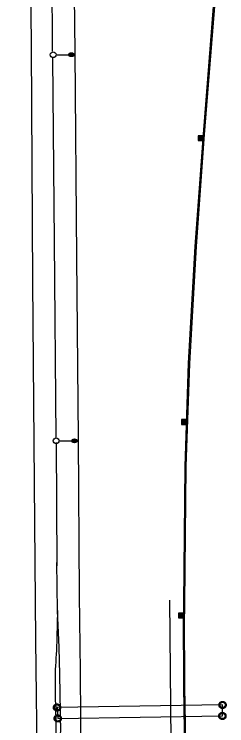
# Model space of a CAD drawing. Extents: x 2145380 to 2156929, y 139568 to 149130.
# Drawn here: x 2150821.7 to 2150932.4, y 140712.6 to 141083.8 of the extents above; entities that cross this region are included whole.
import ezdxf

# ---------------------------------------------------------------- set-up
doc = ezdxf.new("R2010")
doc.units = 0
for name, color, linetype in [('TOPO_Asphalt', 7, 'Continuous'), ('TOPO_Curb Back', 7, 'Continuous'), ('TOPO_Light Pole', 7, 'Continuous'), ('TOPO_Misc', 7, 'Continuous'), ('TOPO_Power Pole', 7, 'Continuous'), ('TOPO_Wall Freestanding', 7, 'Continuous')]:
    doc.layers.add(name, color=color, linetype=linetype)

# ---------------------------------------------------------------- blocks, each defined once
blk = doc.blocks.new('CB')
at = {"layer": 'TOPO_Misc'}
for p, q in [((-3.08, 2.99), (3.24, 2.99)), ((-3.08, 2.68), (3.24, 2.68)), ((-3.08, 2.36), (3.24, 2.36)), ((-3.08, 2.05), (3.24, 2.05)), ((-3.08, 1.73), (3.24, 1.73)), ((-3.08, 1.4), (3.24, 1.4)), ((-3.08, 1.1), (3.24, 1.1)), ((-3.08, 0.77), (3.24, 0.77)), ((-3.08, 0.46), (3.24, 0.46)), ((-3.08, 0.14), (3.24, 0.14)), ((-3.08, -0.17), (3.24, -0.17)), ((-3.08, -0.48), (3.24, -0.48)), ((-3.08, -0.8), (3.24, -0.8)), ((-3.08, -1.11), (3.26, -1.11)), ((-3.08, -1.43), (3.26, -1.43)), ((-3.08, -1.75), (3.26, -1.75)), ((-3.08, -2.07), (3.26, -2.07)), ((-3.08, -2.39), (3.26, -2.39)), ((-3.08, -2.7), (3.26, -2.7)), ((-3.08, -3.02), (3.26, -3.02))]:
    blk.add_line(p, q, dxfattribs=at)
blk.add_lwpolyline([(3.26, -3.29), (3.24, 3.05), (-3.09, 3.04), (-3.08, -3.3), (3.26, -3.29)], dxfattribs=at)
blk = doc.blocks.new('LP')
at = {"layer": 'TOPO_Light Pole'}
blk.add_line((3.81, 0), (20.32, 0), dxfattribs=at)
for points in [[(20.32, 0), (27.94, 0)], [(20.32, 0), (23.5, 0)], [(20.83, 1.27), (27.43, 1.27)], [(20.83, 1.27), (23.5, 1.27)], [(23.71, 1.27), (27.43, 1.27)], [(23.71, 0), (27.94, 0)], [(20.83, -1.27), (27.43, -1.27)], [(20.83, -1.27), (23.5, -1.27)], [(23.71, -1.27), (27.43, -1.27)]]:
    blk.add_lwpolyline(points, dxfattribs=at)
blk.add_circle((0, 0), 3.81, dxfattribs=at)
blk.add_ellipse((24.13, 0), major_axis=(3.81, 0), ratio=0.666667, dxfattribs=at)

msp = doc.modelspace()

# ---------------------------------------------------------------- linework, layer by layer
at = {"layer": 'TOPO_Asphalt'}
for points in [[(2150821.74, 142022.81), (2150822.6, 141924.11), (2150823.4, 141840.3), (2150824.46, 141743.43), (2150824.43, 141718.01), (2150825.36, 141619.27), (2150826.28, 141508.38), (2150827.55, 141400.88), (2150828.09, 141297.65), (2150829.48, 141180.83), (2150830.52, 141066.62), (2150831.25, 140944.43), (2150832.35, 140818.34), (2150832.8, 140757.25), (2150833.69, 140685.2), (2150834.1, 140611.06), (2150834.93, 140533.54), (2150835.64, 140459.77), (2150835.84, 140413.05), (2150836.06, 140385.7)], [(2150855.79, 140780.8), (2150855.13, 140862.42), (2150854.34, 140956.93), (2150853.48, 141064.08), (2150852.29, 141167.65), (2150851.31, 141287.82), (2150850.08, 141396.15), (2150849.15, 141528.47), (2150847.99, 141638.54), (2150847.39, 141719.39)], [(2150859.02, 140385.99), (2150858.78, 140412.6), (2150858.28, 140487.71), (2150857.41, 140578.02), (2150856.78, 140665.91), (2150856.24, 140741.15), (2150855.77, 140780.78)], [(2150902.59, 140778.14), (2150903.33, 140704.6), (2150903.94, 140622.63), (2150904.79, 140531.31), (2150905.59, 140443.77), (2150905.73, 140389.55), (2150905.76, 140386.58)], [(2150930.22, 140723.44), (2150844.02, 140722.11), (2150844.39, 140716.41), (2150930.13, 140717.68), (2150930.22, 140723.44)]]:
    msp.add_lwpolyline(points, dxfattribs=at)
at = {"layer": 'TOPO_Curb Back'}
for points in [[(2150931.81, 141161.64), (2150930.63, 141150.68), (2150926.11, 141096.85), (2150920.05, 141021.17), (2150915.85, 140962.64), (2150912.4, 140901.69), (2150910.53, 140847.83), (2150909.85, 140776.37), (2150909.85, 140771.02)], [(2150932.41, 141161.58), (2150931.22, 141150.62), (2150926.71, 141096.8), (2150920.65, 141021.12), (2150916.45, 140962.6), (2150913, 140901.66), (2150911.13, 140847.82), (2150910.45, 140776.36), (2150910.45, 140771.02)], [(2150912.8, 140386.67), (2150912.72, 140396.14), (2150912.44, 140448.88), (2150911.91, 140489.54), (2150911.67, 140548.71), (2150911.22, 140605.56), (2150911.13, 140664.41), (2150910.05, 140732.98), (2150909.85, 140771.01)], [(2150913.4, 140386.68), (2150913.32, 140396.14), (2150913.04, 140448.88), (2150912.51, 140489.54), (2150912.27, 140548.71), (2150911.82, 140605.57), (2150911.73, 140664.42), (2150910.65, 140732.99), (2150910.45, 140771.02)]]:
    msp.add_lwpolyline(points, dxfattribs=at)
at = {"layer": 'TOPO_Power Pole'}
for points in [[(2150842.15, 140722.12), (2150842.16, 140722.25), (2150842.17, 140722.38), (2150842.2, 140722.5), (2150842.23, 140722.63), (2150842.27, 140722.76), (2150842.32, 140722.88), (2150842.38, 140723), (2150842.45, 140723.12), (2150842.53, 140723.23), (2150842.61, 140723.33), (2150842.69, 140723.43), (2150842.79, 140723.52), (2150842.89, 140723.6), (2150843, 140723.68), (2150843.12, 140723.75), (2150843.24, 140723.81), (2150843.35, 140723.86), (2150843.48, 140723.9), (2150843.61, 140723.94), (2150843.74, 140723.96), (2150843.87, 140723.98), (2150844.01, 140723.98), (2150844.13, 140723.98), (2150844.26, 140723.97), (2150844.39, 140723.95), (2150844.52, 140723.92), (2150844.65, 140723.88), (2150844.77, 140723.83), (2150844.89, 140723.78), (2150845.01, 140723.71), (2150845.12, 140723.64), (2150845.22, 140723.56), (2150845.32, 140723.47), (2150845.41, 140723.38), (2150845.5, 140723.27), (2150845.57, 140723.16), (2150845.65, 140723.05), (2150845.71, 140722.94), (2150845.76, 140722.81), (2150845.81, 140722.69), (2150845.84, 140722.56), (2150845.87, 140722.43), (2150845.89, 140722.3), (2150845.9, 140722.17), (2150845.9, 140722.04), (2150845.89, 140721.91), (2150845.87, 140721.78), (2150845.84, 140721.65), (2150845.8, 140721.52), (2150845.76, 140721.4), (2150845.7, 140721.28), (2150845.64, 140721.16), (2150845.57, 140721.05), (2150845.48, 140720.94), (2150845.4, 140720.84), (2150845.3, 140720.75), (2150845.21, 140720.67), (2150845.1, 140720.58), (2150844.99, 140720.51), (2150844.87, 140720.45), (2150844.75, 140720.39), (2150844.63, 140720.34), (2150844.5, 140720.31), (2150844.37, 140720.28), (2150844.24, 140720.26), (2150844.11, 140720.25), (2150843.98, 140720.25), (2150843.85, 140720.26), (2150843.72, 140720.27), (2150843.59, 140720.3), (2150843.47, 140720.33), (2150843.34, 140720.38), (2150843.22, 140720.43), (2150843.1, 140720.5), (2150842.99, 140720.56), (2150842.88, 140720.64), (2150842.77, 140720.73), (2150842.68, 140720.82), (2150842.59, 140720.92), (2150842.51, 140721.03), (2150842.44, 140721.13), (2150842.37, 140721.24), (2150842.32, 140721.37), (2150842.26, 140721.49), (2150842.22, 140721.62), (2150842.2, 140721.74), (2150842.17, 140721.88), (2150842.16, 140722.01), (2150842.15, 140722.12)], [(2150842.62, 140722.12), (2150842.63, 140722.23), (2150842.64, 140722.34), (2150842.67, 140722.45), (2150842.7, 140722.56), (2150842.74, 140722.67), (2150842.79, 140722.78), (2150842.85, 140722.87), (2150842.92, 140722.97), (2150842.99, 140723.05), (2150843.07, 140723.13), (2150843.16, 140723.22), (2150843.25, 140723.28), (2150843.35, 140723.34), (2150843.45, 140723.39), (2150843.55, 140723.43), (2150843.66, 140723.47), (2150843.78, 140723.49), (2150843.89, 140723.52), (2150844.01, 140723.52), (2150844.12, 140723.52), (2150844.22, 140723.51), (2150844.34, 140723.48), (2150844.45, 140723.45), (2150844.56, 140723.41), (2150844.67, 140723.37), (2150844.76, 140723.31), (2150844.86, 140723.24), (2150844.95, 140723.17), (2150845.03, 140723.1), (2150845.11, 140723.01), (2150845.18, 140722.91), (2150845.24, 140722.82), (2150845.29, 140722.72), (2150845.34, 140722.61), (2150845.37, 140722.5), (2150845.41, 140722.39), (2150845.42, 140722.28), (2150845.43, 140722.17), (2150845.43, 140722.06), (2150845.42, 140721.95), (2150845.4, 140721.83), (2150845.37, 140721.72), (2150845.33, 140721.61), (2150845.29, 140721.51), (2150845.24, 140721.41), (2150845.17, 140721.31), (2150845.11, 140721.22), (2150845.02, 140721.13), (2150844.94, 140721.05), (2150844.85, 140720.98), (2150844.75, 140720.92), (2150844.66, 140720.86), (2150844.55, 140720.81), (2150844.45, 140720.78), (2150844.33, 140720.75), (2150844.22, 140720.73), (2150844.1, 140720.72), (2150844, 140720.72), (2150843.88, 140720.73), (2150843.77, 140720.74), (2150843.65, 140720.76), (2150843.54, 140720.8), (2150843.44, 140720.84), (2150843.34, 140720.89), (2150843.24, 140720.96), (2150843.15, 140721.03), (2150843.06, 140721.1), (2150842.98, 140721.18), (2150842.91, 140721.27), (2150842.84, 140721.37), (2150842.79, 140721.46), (2150842.74, 140721.57), (2150842.69, 140721.68), (2150842.67, 140721.79), (2150842.64, 140721.9), (2150842.63, 140722.01), (2150842.62, 140722.12)], [(2150928.35, 140723.44), (2150928.36, 140723.57), (2150928.38, 140723.7), (2150928.4, 140723.83), (2150928.44, 140723.96), (2150928.47, 140724.09), (2150928.52, 140724.21), (2150928.58, 140724.33), (2150928.65, 140724.45), (2150928.73, 140724.55), (2150928.81, 140724.66), (2150928.9, 140724.75), (2150928.99, 140724.85), (2150929.1, 140724.93), (2150929.2, 140725.01), (2150929.32, 140725.08), (2150929.44, 140725.13), (2150929.55, 140725.19), (2150929.68, 140725.23), (2150929.81, 140725.27), (2150929.95, 140725.29), (2150930.08, 140725.31), (2150930.21, 140725.31), (2150930.33, 140725.31), (2150930.46, 140725.3), (2150930.6, 140725.28), (2150930.72, 140725.25), (2150930.85, 140725.21), (2150930.97, 140725.15), (2150931.1, 140725.1), (2150931.21, 140725.04), (2150931.32, 140724.97), (2150931.42, 140724.89), (2150931.52, 140724.8), (2150931.61, 140724.7), (2150931.7, 140724.6), (2150931.78, 140724.49), (2150931.85, 140724.38), (2150931.91, 140724.26), (2150931.96, 140724.14), (2150932.01, 140724.01), (2150932.05, 140723.89), (2150932.08, 140723.76), (2150932.09, 140723.63), (2150932.1, 140723.49), (2150932.1, 140723.37), (2150932.09, 140723.24), (2150932.07, 140723.1), (2150932.04, 140722.97), (2150932, 140722.85), (2150931.96, 140722.72), (2150931.9, 140722.61), (2150931.84, 140722.49), (2150931.77, 140722.38), (2150931.69, 140722.27), (2150931.6, 140722.17), (2150931.5, 140722.07), (2150931.41, 140721.99), (2150931.3, 140721.91), (2150931.19, 140721.84), (2150931.07, 140721.77), (2150930.95, 140721.72), (2150930.83, 140721.67), (2150930.7, 140721.63), (2150930.57, 140721.6), (2150930.44, 140721.58), (2150930.31, 140721.57), (2150930.19, 140721.57), (2150930.05, 140721.58), (2150929.92, 140721.6), (2150929.79, 140721.63), (2150929.67, 140721.66), (2150929.54, 140721.71), (2150929.42, 140721.76), (2150929.3, 140721.82), (2150929.19, 140721.89), (2150929.08, 140721.97), (2150928.98, 140722.05), (2150928.88, 140722.15), (2150928.8, 140722.24), (2150928.71, 140722.35), (2150928.64, 140722.46), (2150928.57, 140722.57), (2150928.52, 140722.7), (2150928.46, 140722.82), (2150928.43, 140722.95), (2150928.4, 140723.07), (2150928.38, 140723.2), (2150928.36, 140723.33), (2150928.35, 140723.44)], [(2150928.82, 140723.44), (2150928.83, 140723.55), (2150928.85, 140723.67), (2150928.87, 140723.78), (2150928.9, 140723.89), (2150928.94, 140724), (2150928.99, 140724.1), (2150929.05, 140724.2), (2150929.12, 140724.29), (2150929.19, 140724.38), (2150929.27, 140724.46), (2150929.36, 140724.54), (2150929.45, 140724.61), (2150929.55, 140724.66), (2150929.65, 140724.72), (2150929.75, 140724.76), (2150929.86, 140724.8), (2150929.98, 140724.82), (2150930.09, 140724.84), (2150930.21, 140724.84), (2150930.32, 140724.84), (2150930.43, 140724.83), (2150930.55, 140724.81), (2150930.65, 140724.78), (2150930.76, 140724.74), (2150930.87, 140724.7), (2150930.96, 140724.64), (2150931.06, 140724.57), (2150931.15, 140724.5), (2150931.23, 140724.42), (2150931.31, 140724.34), (2150931.38, 140724.24), (2150931.44, 140724.15), (2150931.5, 140724.04), (2150931.54, 140723.94), (2150931.58, 140723.83), (2150931.61, 140723.72), (2150931.62, 140723.6), (2150931.63, 140723.49), (2150931.63, 140723.38), (2150931.62, 140723.27), (2150931.6, 140723.16), (2150931.58, 140723.05), (2150931.53, 140722.94), (2150931.49, 140722.83), (2150931.44, 140722.73), (2150931.37, 140722.64), (2150931.31, 140722.54), (2150931.23, 140722.46), (2150931.15, 140722.38), (2150931.05, 140722.31), (2150930.95, 140722.25), (2150930.86, 140722.19), (2150930.75, 140722.14), (2150930.65, 140722.1), (2150930.53, 140722.07), (2150930.42, 140722.05), (2150930.3, 140722.04), (2150930.2, 140722.04), (2150930.08, 140722.05), (2150929.97, 140722.06), (2150929.85, 140722.09), (2150929.75, 140722.12), (2150929.65, 140722.17), (2150929.54, 140722.22), (2150929.45, 140722.29), (2150929.35, 140722.35), (2150929.26, 140722.42), (2150929.18, 140722.51), (2150929.11, 140722.6), (2150929.04, 140722.7), (2150928.99, 140722.79), (2150928.94, 140722.89), (2150928.9, 140723), (2150928.87, 140723.11), (2150928.85, 140723.22), (2150928.83, 140723.34), (2150928.82, 140723.44)], [(2150928.26, 140717.69), (2150928.27, 140717.82), (2150928.29, 140717.95), (2150928.31, 140718.07), (2150928.35, 140718.2), (2150928.38, 140718.33), (2150928.43, 140718.45), (2150928.49, 140718.57), (2150928.56, 140718.69), (2150928.64, 140718.8), (2150928.72, 140718.9), (2150928.81, 140719), (2150928.9, 140719.09), (2150929.01, 140719.17), (2150929.11, 140719.25), (2150929.23, 140719.32), (2150929.35, 140719.38), (2150929.46, 140719.43), (2150929.59, 140719.47), (2150929.72, 140719.51), (2150929.86, 140719.53), (2150929.99, 140719.55), (2150930.12, 140719.55), (2150930.24, 140719.55), (2150930.37, 140719.54), (2150930.51, 140719.52), (2150930.63, 140719.49), (2150930.76, 140719.45), (2150930.88, 140719.4), (2150931.01, 140719.35), (2150931.12, 140719.28), (2150931.23, 140719.21), (2150931.33, 140719.13), (2150931.43, 140719.04), (2150931.52, 140718.95), (2150931.61, 140718.84), (2150931.69, 140718.73), (2150931.76, 140718.62), (2150931.82, 140718.51), (2150931.87, 140718.38), (2150931.92, 140718.26), (2150931.96, 140718.13), (2150931.99, 140718), (2150932, 140717.87), (2150932.01, 140717.74), (2150932.01, 140717.61), (2150932, 140717.48), (2150931.98, 140717.35), (2150931.95, 140717.22), (2150931.91, 140717.09), (2150931.87, 140716.97), (2150931.81, 140716.85), (2150931.75, 140716.73), (2150931.68, 140716.62), (2150931.6, 140716.51), (2150931.51, 140716.41), (2150931.41, 140716.32), (2150931.32, 140716.24), (2150931.21, 140716.15), (2150931.1, 140716.08), (2150930.98, 140716.02), (2150930.86, 140715.96), (2150930.74, 140715.91), (2150930.61, 140715.88), (2150930.48, 140715.85), (2150930.35, 140715.83), (2150930.22, 140715.82), (2150930.1, 140715.82), (2150929.96, 140715.83), (2150929.83, 140715.84), (2150929.7, 140715.87), (2150929.58, 140715.9), (2150929.45, 140715.95), (2150929.33, 140716), (2150929.21, 140716.07), (2150929.1, 140716.13), (2150928.99, 140716.21), (2150928.89, 140716.3), (2150928.79, 140716.39), (2150928.71, 140716.49), (2150928.62, 140716.6), (2150928.55, 140716.7), (2150928.48, 140716.81), (2150928.43, 140716.94), (2150928.37, 140717.06), (2150928.34, 140717.19), (2150928.31, 140717.31), (2150928.29, 140717.45), (2150928.27, 140717.58), (2150928.26, 140717.69)], [(2150928.73, 140717.69), (2150928.74, 140717.8), (2150928.76, 140717.91), (2150928.78, 140718.02), (2150928.81, 140718.13), (2150928.85, 140718.24), (2150928.9, 140718.35), (2150928.96, 140718.44), (2150929.03, 140718.54), (2150929.1, 140718.62), (2150929.18, 140718.7), (2150929.27, 140718.79), (2150929.36, 140718.85), (2150929.46, 140718.91), (2150929.56, 140718.96), (2150929.66, 140719), (2150929.77, 140719.04), (2150929.89, 140719.06), (2150930, 140719.09), (2150930.12, 140719.09), (2150930.23, 140719.09), (2150930.34, 140719.08), (2150930.46, 140719.05), (2150930.56, 140719.02), (2150930.67, 140718.98), (2150930.78, 140718.94), (2150930.87, 140718.88), (2150930.97, 140718.81), (2150931.06, 140718.74), (2150931.14, 140718.67), (2150931.22, 140718.58), (2150931.29, 140718.48), (2150931.35, 140718.39), (2150931.41, 140718.29), (2150931.45, 140718.18), (2150931.49, 140718.07), (2150931.52, 140717.96), (2150931.53, 140717.85), (2150931.54, 140717.74), (2150931.54, 140717.63), (2150931.53, 140717.52), (2150931.51, 140717.4), (2150931.49, 140717.29), (2150931.44, 140717.18), (2150931.4, 140717.08), (2150931.35, 140716.98), (2150931.28, 140716.88), (2150931.22, 140716.79), (2150931.14, 140716.7), (2150931.06, 140716.62), (2150930.96, 140716.55), (2150930.86, 140716.49), (2150930.77, 140716.43), (2150930.66, 140716.38), (2150930.56, 140716.35), (2150930.44, 140716.32), (2150930.33, 140716.3), (2150930.21, 140716.29), (2150930.11, 140716.29), (2150929.99, 140716.3), (2150929.88, 140716.31), (2150929.76, 140716.33), (2150929.66, 140716.37), (2150929.56, 140716.41), (2150929.45, 140716.46), (2150929.36, 140716.53), (2150929.26, 140716.6), (2150929.17, 140716.67), (2150929.09, 140716.75), (2150929.02, 140716.84), (2150928.95, 140716.94), (2150928.9, 140717.03), (2150928.85, 140717.14), (2150928.81, 140717.25), (2150928.78, 140717.36), (2150928.76, 140717.47), (2150928.74, 140717.58), (2150928.73, 140717.69)], [(2150842.53, 140716.41), (2150842.53, 140716.55), (2150842.55, 140716.68), (2150842.57, 140716.8), (2150842.61, 140716.93), (2150842.64, 140717.06), (2150842.69, 140717.18), (2150842.75, 140717.3), (2150842.82, 140717.42), (2150842.9, 140717.53), (2150842.98, 140717.63), (2150843.07, 140717.73), (2150843.16, 140717.82), (2150843.27, 140717.9), (2150843.38, 140717.98), (2150843.49, 140718.05), (2150843.61, 140718.11), (2150843.73, 140718.16), (2150843.85, 140718.2), (2150843.98, 140718.24), (2150844.12, 140718.26), (2150844.25, 140718.28), (2150844.38, 140718.28), (2150844.5, 140718.28), (2150844.63, 140718.27), (2150844.77, 140718.25), (2150844.89, 140718.22), (2150845.02, 140718.18), (2150845.14, 140718.13), (2150845.27, 140718.08), (2150845.38, 140718.01), (2150845.49, 140717.94), (2150845.59, 140717.86), (2150845.69, 140717.77), (2150845.78, 140717.67), (2150845.87, 140717.57), (2150845.95, 140717.46), (2150846.02, 140717.35), (2150846.08, 140717.24), (2150846.13, 140717.11), (2150846.18, 140716.99), (2150846.22, 140716.86), (2150846.25, 140716.73), (2150846.26, 140716.6), (2150846.27, 140716.46), (2150846.27, 140716.34), (2150846.26, 140716.21), (2150846.24, 140716.08), (2150846.21, 140715.95), (2150846.17, 140715.82), (2150846.13, 140715.7), (2150846.07, 140715.58), (2150846.01, 140715.46), (2150845.94, 140715.35), (2150845.86, 140715.24), (2150845.77, 140715.14), (2150845.68, 140715.05), (2150845.58, 140714.96), (2150845.47, 140714.88), (2150845.36, 140714.81), (2150845.24, 140714.75), (2150845.13, 140714.69), (2150845, 140714.64), (2150844.87, 140714.61), (2150844.74, 140714.58), (2150844.61, 140714.56), (2150844.48, 140714.55), (2150844.36, 140714.55), (2150844.23, 140714.56), (2150844.09, 140714.57), (2150843.96, 140714.6), (2150843.84, 140714.63), (2150843.71, 140714.68), (2150843.59, 140714.73), (2150843.47, 140714.8), (2150843.36, 140714.86), (2150843.25, 140714.94), (2150843.15, 140715.02), (2150843.05, 140715.12), (2150842.97, 140715.21), (2150842.88, 140715.32), (2150842.81, 140715.43), (2150842.74, 140715.54), (2150842.69, 140715.67), (2150842.63, 140715.79), (2150842.6, 140715.92), (2150842.57, 140716.04), (2150842.55, 140716.17), (2150842.53, 140716.31), (2150842.53, 140716.41)], [(2150842.99, 140716.41), (2150843, 140716.52), (2150843.02, 140716.64), (2150843.04, 140716.75), (2150843.08, 140716.86), (2150843.11, 140716.97), (2150843.16, 140717.07), (2150843.22, 140717.17), (2150843.29, 140717.26), (2150843.36, 140717.35), (2150843.44, 140717.43), (2150843.53, 140717.51), (2150843.63, 140717.58), (2150843.72, 140717.64), (2150843.82, 140717.69), (2150843.93, 140717.73), (2150844.03, 140717.77), (2150844.15, 140717.79), (2150844.26, 140717.81), (2150844.38, 140717.81), (2150844.49, 140717.81), (2150844.6, 140717.81), (2150844.72, 140717.78), (2150844.83, 140717.75), (2150844.93, 140717.71), (2150845.04, 140717.67), (2150845.13, 140717.61), (2150845.23, 140717.54), (2150845.32, 140717.47), (2150845.4, 140717.4), (2150845.48, 140717.31), (2150845.55, 140717.21), (2150845.61, 140717.12), (2150845.67, 140717.01), (2150845.71, 140716.91), (2150845.75, 140716.8), (2150845.78, 140716.69), (2150845.79, 140716.58), (2150845.8, 140716.46), (2150845.8, 140716.36), (2150845.79, 140716.25), (2150845.77, 140716.13), (2150845.75, 140716.02), (2150845.7, 140715.91), (2150845.66, 140715.81), (2150845.61, 140715.71), (2150845.54, 140715.61), (2150845.48, 140715.51), (2150845.4, 140715.43), (2150845.32, 140715.35), (2150845.22, 140715.28), (2150845.13, 140715.22), (2150845.03, 140715.16), (2150844.92, 140715.11), (2150844.82, 140715.07), (2150844.7, 140715.05), (2150844.59, 140715.02), (2150844.47, 140715.01), (2150844.37, 140715.01), (2150844.25, 140715.02), (2150844.14, 140715.04), (2150844.03, 140715.06), (2150843.92, 140715.1), (2150843.82, 140715.14), (2150843.71, 140715.19), (2150843.62, 140715.26), (2150843.52, 140715.32), (2150843.43, 140715.4), (2150843.35, 140715.48), (2150843.28, 140715.57), (2150843.21, 140715.67), (2150843.16, 140715.76), (2150843.11, 140715.86), (2150843.07, 140715.97), (2150843.04, 140716.09), (2150843.02, 140716.2), (2150843, 140716.31), (2150842.99, 140716.41)]]:
    msp.add_lwpolyline(points, dxfattribs=at)
at = {"layer": 'TOPO_Wall Freestanding'}
for p, q in [((2150843.52, 140860.39), (2150843.99, 140795.94)), ((2150844.28, 140772.67), (2150843.96, 140797.76)), ((2150844.28, 140772.67), (2150843.75, 140751.86)), ((2150845.06, 140753.36), (2150844.28, 140772.67)), ((2150845.47, 140739.3), (2150845.06, 140753.36)), ((2150845.76, 140719.53), (2150845.47, 140739.3))]:
    msp.add_line(p, q, dxfattribs=at)
for points in [[(2150839.88, 141262.85), (2150840.52, 141197.91), (2150841.38, 141104.35), (2150841.57, 141064.5)], [(2150841.62, 141061.03), (2150842.51, 140965.29), (2150843.46, 140863.03)]]:
    msp.add_lwpolyline(points, dxfattribs=at)
for centre, radius, start, end in [((2151041.09, 140734.13), 198.13, 174.8638, 184.1005), ((2146981.65, 140644.09), 3862.55, 0.70511, 1.12549), ((2150752.86, 140714.16), 93.05, 359.9025, 3.3107), ((2150022.63, 140712.17), 823.29, 358.3292, 0.127)]:
    msp.add_arc(centre, radius, start, end, dxfattribs=at)

# ---------------------------------------------------------------- block references
at = {"layer": 'TOPO_Light Pole', "xscale": 0.39370000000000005, "yscale": 0.3937000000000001}
for p in [(2150842.01, 141062.7), (2150843.59, 140861.24)]:
    msp.add_blockref('LP', p, dxfattribs=at)
at = {"layer": 'TOPO_Misc', "xscale": 0.39370000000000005, "yscale": 0.3937000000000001}
for p in [(2150918.74, 141019.17), (2150910.04, 140871.1), (2150908.58, 140770.14)]:
    msp.add_blockref('CB', p, dxfattribs=at)

doc.saveas('drawing.dxf')
